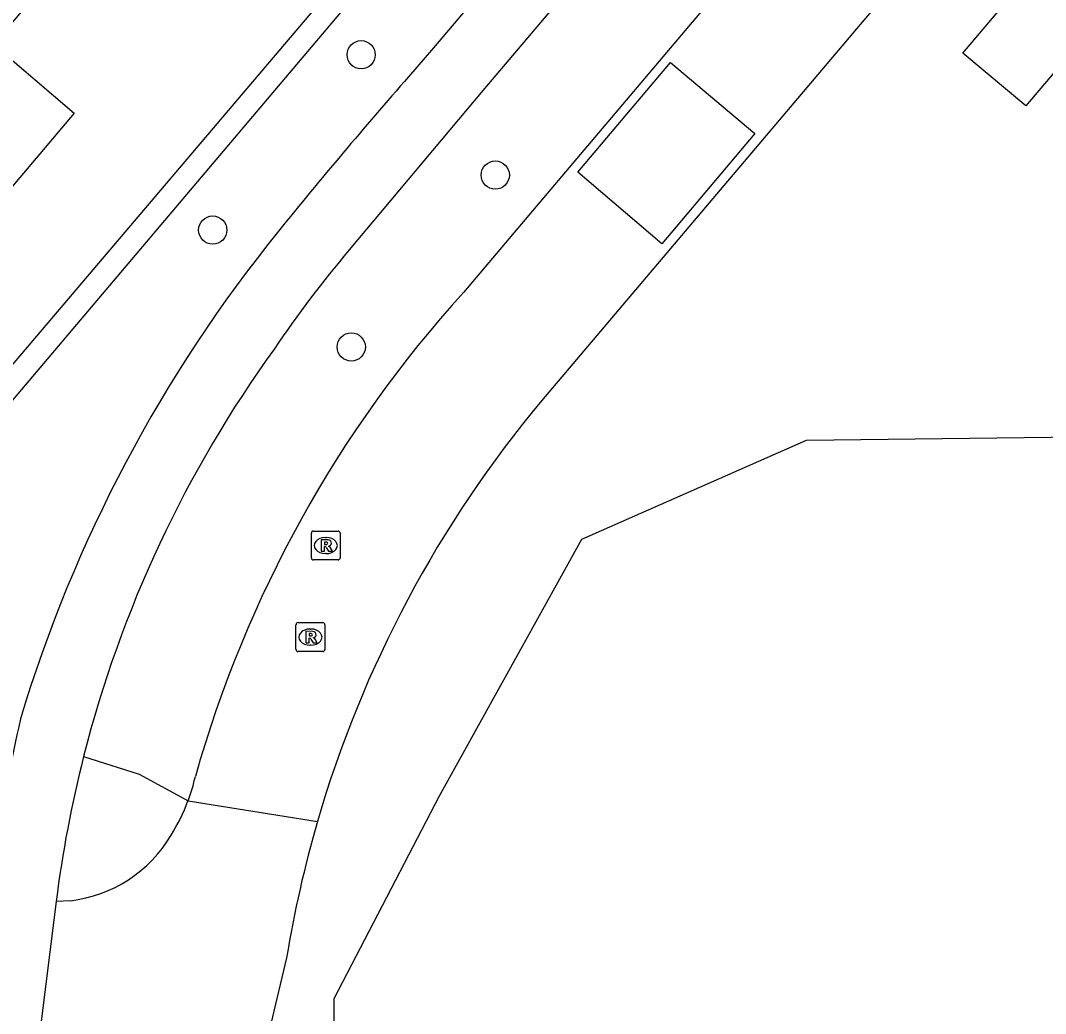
# Model space of a CAD drawing. Extents: x 156414 to 157775, y 382335 to 383765.
# Drawn here: x 157008.73 to 157044.28, y 382535.79 to 382570.21 of the extents above; entities that cross this region are included whole.
import ezdxf

# ---------------------------------------------------------------- set-up
doc = ezdxf.new("R2010")
doc.units = 0
for name, color, linetype in [('IMGEO_Boom', 7, 'Continuous'), ('IMGEO_Groenvoorziening', 7, 'Continuous'), ('IMGEO_Haag', 7, 'Continuous'), ('IMGEO_Pand', 7, 'Continuous'), ('IMGEO_Rijbaan_lokaal_open', 7, 'Continuous'), ('IMGEO_Rioolput', 7, 'Continuous'), ('IMGEO_Voetpad_halfverhard', 7, 'Continuous'), ('IMGEO_Voetpad_open', 7, 'Continuous')]:
    doc.layers.add(name, color=color, linetype=linetype)

msp = doc.modelspace()

# ---------------------------------------------------------------- linework, layer by layer
at = {"layer": 'IMGEO_Boom'}
for centre in [(157020.543, 382569.025), (157025.193, 382564.854), (157015.396, 382562.948), (157020.199, 382558.895)]:
    msp.add_circle(centre, 0.489, dxfattribs=at)
at = {"layer": 'IMGEO_Groenvoorziening'}
msp.add_lwpolyline([(157016.506, 382514.447), (157017.567, 382517.589), (157019.118, 382523.995), (157019.607, 382531.381), (157019.607, 382536.318), (157023.26, 382543.337), (157028.197, 382552.232), (157035.991, 382555.66), (157057.685, 382555.926), (157058.046, 382547.091), (157050.252, 382538.95), (157037.317, 382527.117), (157029.646, 382517.732), (157023.367, 382509.864), (157016.506, 382514.447)], dxfattribs=at)
at = {"layer": 'IMGEO_Haag'}
for points in [[(156999.66, 382548.012), (157006.94, 382556.508), (157019.133, 382570.849), (157031.936, 382585.906)], [(157000.311, 382547.459), (157000.556, 382547.732), (157032.49, 382585.447)], [(157010.918, 382544.704), (157012.844, 382544.093), (157014.538, 382543.159)]]:
    msp.add_lwpolyline(points, dxfattribs=at)
at = {"layer": 'IMGEO_Pand'}
msp.add_lwpolyline([(157006.182, 382575.348), (157010.032, 382572.062), (157007.792, 382569.379), (157010.593, 382566.996), (156997.65, 382551.697), (156991.052, 382557.329), (156994.273, 382561.165)], dxfattribs=at)
at = {"layer": 'IMGEO_Rijbaan_lokaal_open'}
for points in [[(157050.943, 382585.546), (157026.802, 382557.033)], [(157039.53, 382579.04), (157038.191, 382577.457), (157025.973, 382563.014), (157024.09, 382560.786)], [(157034.191, 382566.299), (157030.967, 382562.467), (157028.058, 382564.953), (157031.266, 382568.753), (157034.191, 382566.299)], [(157014.538, 382543.159), (157019.031, 382542.452)], [(157009.966, 382539.677), (157009.349, 382534.784)], [(157010.464, 382539.701), (157009.966, 382539.677)], [(157017.958, 382537.721), (157017.411, 382535.437), (157017.53, 382534.13), (157017.044, 382528.533)]]:
    msp.add_lwpolyline(points, dxfattribs=at)
for centre, radius, start, end in [((157055.147, 382532.61), 41.934, 137.7853, 164.2256), ((157057.732, 382531.187), 40.308, 140.1175, 163.7713), ((157008.448, 382545.448), 6.506, 339.4043, 347.2343), ((157008.317, 382545.487), 6.642, 328.047, 339.4813), ((157057.555, 382531.227), 40.126, 163.7558, 170.687), ((157009.901, 382544.381), 4.714, 276.8582, 329.2623)]:
    msp.add_arc(centre, radius, start, end, dxfattribs=at)
at = {"layer": 'IMGEO_Rioolput'}
for p, q in [((157018.815, 382551.587), (157018.815, 382552.439)), ((157018.89, 382552.513), (157019.742, 382552.513)), ((157019.816, 382552.439), (157019.816, 382551.587)), ((157019.303, 382552.293), (157019.328, 382552.293)), ((157019.326, 382551.733), (157019.301, 382551.733)), ((157019.742, 382551.513), (157018.89, 382551.513)), ((157018.283, 382548.414), (157018.283, 382549.266)), ((157018.358, 382549.34), (157019.21, 382549.34)), ((157019.284, 382549.266), (157019.284, 382548.414)), ((157018.771, 382549.12), (157018.796, 382549.12)), ((157018.794, 382548.56), (157018.769, 382548.56)), ((157019.21, 382548.34), (157018.358, 382548.34))]:
    msp.add_line(p, q, dxfattribs=at)
for points in [[(157018.815, 382551.587), (157018.815, 382552.439)], [(157018.89, 382552.513), (157019.742, 382552.513)], [(157019.816, 382552.439), (157019.816, 382551.587)], [(157019.404, 382552.211), (157019.152, 382552.213), (157019.152, 382551.813)], [(157019.33, 382552.132), (157019.276, 382552.132), (157019.276, 382552.051)], [(157019.152, 382551.813), (157019.276, 382551.813), (157019.276, 382551.975), (157019.287, 382551.975)], [(157019.276, 382552.051), (157019.328, 382552.051)], [(157019.334, 382551.946), (157019.405, 382551.813), (157019.545, 382551.813), (157019.48, 382551.939)], [(157019.742, 382551.513), (157018.89, 382551.513)], [(157018.283, 382548.414), (157018.283, 382549.266)], [(157018.358, 382549.34), (157019.21, 382549.34)], [(157019.284, 382549.266), (157019.284, 382548.414)], [(157018.872, 382549.038), (157018.62, 382549.04), (157018.62, 382548.64)], [(157018.798, 382548.959), (157018.744, 382548.959), (157018.744, 382548.878)], [(157018.744, 382548.878), (157018.796, 382548.878)], [(157018.62, 382548.64), (157018.744, 382548.64), (157018.744, 382548.802), (157018.755, 382548.802)], [(157018.802, 382548.773), (157018.873, 382548.64), (157019.013, 382548.64), (157018.948, 382548.766)], [(157019.21, 382548.34), (157018.358, 382548.34)]]:
    msp.add_lwpolyline(points, dxfattribs=at)
for centre, radius, start, end in [((157018.892, 382552.437), 0.0765, 91.552, 178.448), ((157018.892, 382552.437), 0.0765, 91.552, 178.448), ((157019.74, 382552.437), 0.0765, 1.552, 88.448), ((157019.74, 382552.437), 0.0765, 1.552, 88.448), ((157019.336, 382552.036), 0.0964, 77.0061, 93.1865), ((157019.35, 382552.093), 0.0378, 276.6634, 79.6772), ((157019.403, 382552.101), 0.109, 350.3612, 89.416), ((157019.401, 382552.101), 0.112, 277.5842, 350.9817), ((157019.286, 382551.922), 0.0533, 26.0293, 88.6989), ((157019.312, 382552.24), 0.19, 274.7715, 282.9687), ((157019.385, 382551.886), 0.108, 29.5134, 73.7905), ((157018.892, 382551.589), 0.0765, 181.552, 268.448), ((157018.892, 382551.589), 0.0765, 181.552, 268.448), ((157019.74, 382551.589), 0.0765, 271.552, 358.448), ((157019.74, 382551.589), 0.0765, 271.552, 358.448), ((157018.36, 382549.264), 0.0765, 91.552, 178.448), ((157018.36, 382549.264), 0.0765, 91.552, 178.448), ((157019.208, 382549.264), 0.0765, 1.552, 88.448), ((157019.208, 382549.264), 0.0765, 1.552, 88.448), ((157018.78, 382549.067), 0.19, 274.7715, 282.9687), ((157018.804, 382548.863), 0.0964, 77.0061, 93.1865), ((157018.818, 382548.92), 0.0378, 276.6634, 79.6772), ((157018.871, 382548.928), 0.109, 350.3612, 89.416), ((157018.869, 382548.928), 0.112, 277.5842, 350.9817), ((157018.754, 382548.749), 0.0533, 26.0293, 88.6989), ((157018.853, 382548.713), 0.108, 29.5134, 73.7905), ((157018.36, 382548.416), 0.0765, 181.552, 268.448), ((157018.36, 382548.416), 0.0765, 181.552, 268.448), ((157019.208, 382548.416), 0.0765, 271.552, 358.448), ((157019.208, 382548.416), 0.0765, 271.552, 358.448)]:
    msp.add_arc(centre, radius, start, end, dxfattribs=at)
for centre, major_axis, ratio, start_param, end_param in [((157019.302, 382552.013), (-0.387, 0.002), 0.722429, 4.712389, 7.853982), ((157019.327, 382552.013), (-0.39, 0.002), 0.717154, 1.570796, 4.712389), ((157018.77, 382548.84), (-0.387, 0.002), 0.722429, 4.712389, 7.853982), ((157018.795, 382548.84), (-0.39, 0.002), 0.717154, 1.570796, 4.712389)]:
    msp.add_ellipse(centre, major_axis=major_axis, ratio=ratio, start_param=start_param, end_param=end_param, dxfattribs=at)
at = {"layer": 'IMGEO_Voetpad_halfverhard'}
msp.add_lwpolyline([(157041.407, 382569.077), (157049.712, 382578.882), (157051.898, 382577.037), (157043.595, 382567.257), (157041.407, 382569.077)], dxfattribs=at)
at = {"layer": 'IMGEO_Voetpad_open'}
for points in [[(157034.993, 382583.337), (157023.048, 382569.261), (157022.187, 382568.261)], [(157036.559, 382581.709), (157024.76, 382567.784), (157020.132, 382562.262)]]:
    msp.add_lwpolyline(points, dxfattribs=at)
for centre, radius, start, end in [((157152.99, 382453.429), 174.057, 138.72009, 141.02269), ((157056.201, 382531.696), 49.583, 140.9796, 163.2215), ((157050.539, 382536.567), 39.81, 139.8009, 145.9901), ((157051.147, 382534.47), 41.511, 144.0598, 165.7268), ((157065.469, 382533.047), 58.201, 167.13182, 171.63809), ((157051.435, 382534.427), 41.8, 165.7678, 172.7852)]:
    msp.add_arc(centre, radius, start, end, dxfattribs=at)

doc.saveas('drawing.dxf')
